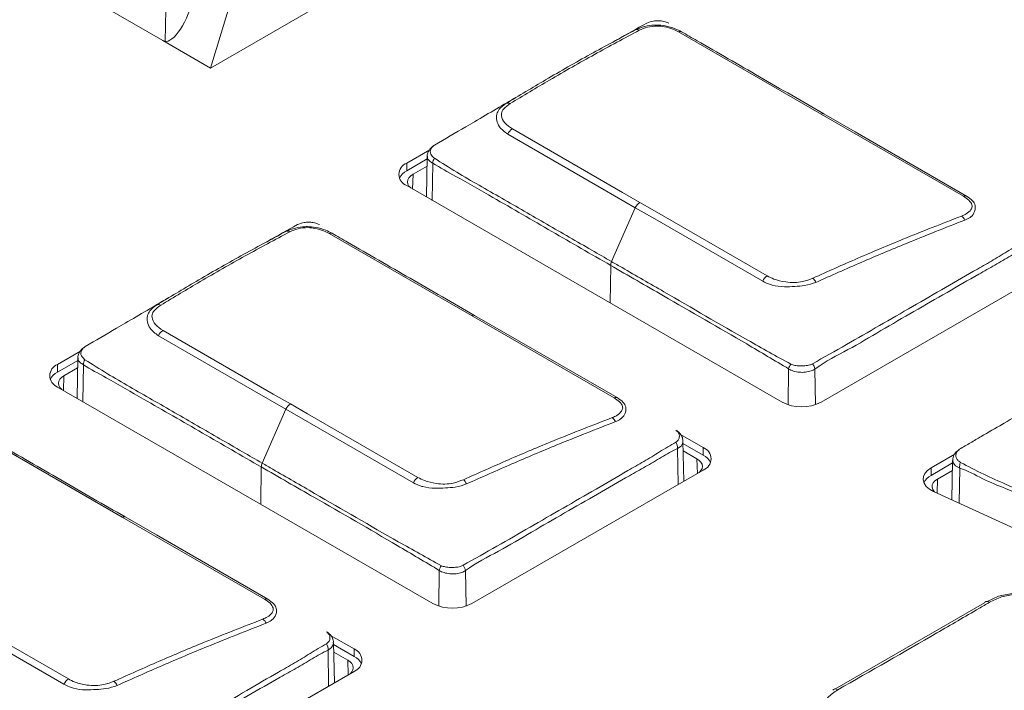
# Model space of a CAD drawing. Header units: millimetres. Extents: x 0 to 1118, y 0 to 864.
# Tile 267 of 372: x 875.77 to 882.42, y 229.23 to 233.76. Entities that reach past the tile are written whole.
import ezdxf

# ---------------------------------------------------------------- set-up
doc = ezdxf.new("R2010")
doc.units = ezdxf.units.MM

msp = doc.modelspace()

# ---------------------------------------------------------------- linework, layer by layer
at = {"color": 7, "linetype": 'Continuous', "lineweight": 15}
for p, q in [((876.7334, 233.6171), (874.1984, 235.0805)), ((877.054, 233.432), (878.8289, 234.4566)), ((877.054, 233.432), (877.224, 233.9871)), ((881.1785, 233.1209), (880.2168, 233.6761)), ((877.054, 233.432), (876.7334, 233.6171)), ((882.1403, 232.5657), (881.1785, 233.1209)), ((878.5365, 232.8793), (878.38, 232.789)), ((878.519, 232.836), (878.5131, 232.5601)), ((878.5186, 232.8179), (878.38, 232.7379)), ((878.38, 232.7379), (878.38, 232.789)), ((878.4227, 232.7133), (878.5175, 232.7681)), ((878.38, 232.6369), (880.915, 231.1735)), ((879.764, 232.1233), (879.9239, 232.4878)), ((878.8186, 231.7586), (877.8568, 232.3138)), ((881.1785, 231.1735), (882.7412, 232.0756)), ((879.7803, 231.2034), (878.8186, 231.7586)), ((876.1765, 231.5169), (876.0218, 231.4276)), ((876.1586, 231.4555), (876.0218, 231.3766)), ((876.159, 231.4736), (876.1531, 231.1997)), ((876.0218, 231.3766), (876.0218, 231.4276)), ((876.0645, 231.352), (876.1575, 231.4057)), ((880.9599, 231.398), (880.9598, 231.398)), ((876.0218, 231.2755), (878.5568, 229.8121)), ((877.404, 230.7609), (877.5639, 231.1255)), ((876.4586, 230.3962), (875.4969, 230.9514)), ((880.383, 230.8663), (880.2303, 230.9545)), ((880.2517, 230.6384), (880.2459, 230.9099)), ((880.383, 230.8153), (880.2462, 230.8942)), ((880.2473, 230.8444), (880.3403, 230.7907)), ((880.383, 230.8153), (880.383, 230.8663)), ((882.0815, 230.8213), (881.9223, 230.7294)), ((882.0674, 230.7786), (882.0618, 230.5126)), ((878.8203, 229.8121), (880.383, 230.7142)), ((882.0671, 230.7619), (881.9223, 230.6784)), ((881.9223, 230.6784), (881.9223, 230.7294)), ((881.965, 230.6537), (882.066, 230.7121)), ((881.9383, 230.569), (884.5809, 229.36)), ((877.4203, 229.841), (876.4586, 230.3962)), ((878.5999, 230.0356), (878.5998, 230.0357)), ((881.2721, 229.2338), (882.2829, 229.8173)), ((878.0248, 229.505), (877.8663, 229.5965)), ((877.8917, 229.2761), (877.8859, 229.5475)), ((878.0248, 229.4539), (877.8862, 229.5339)), ((877.8873, 229.4841), (877.9821, 229.4293)), ((878.0248, 229.4539), (878.0248, 229.505)), ((876.4621, 228.4507), (878.0248, 229.3529))]:
    msp.add_line(p, q, dxfattribs=at)
at = {"color": 9, "linetype": 'Continuous', "lineweight": 15}
for p, q in [((876.7493, 233.6121), (876.7525, 233.8269)), ((878.5569, 232.7882), (878.5529, 232.5371)), ((878.4227, 232.7133), (878.4196, 232.614)), ((879.7579, 232.0976), (879.7541, 231.8437)), ((876.197, 231.4258), (876.1929, 231.1767)), ((880.9562, 231.1555), (880.9598, 231.398)), ((881.1372, 231.3971), (881.1408, 231.1567)), ((876.0645, 231.352), (876.0614, 231.2526)), ((880.2128, 230.616), (880.2091, 230.8591)), ((880.3434, 230.6914), (880.3403, 230.7907)), ((877.3979, 230.7352), (877.3941, 230.4833)), ((882.1119, 230.4896), (882.115, 230.7269)), ((881.965, 230.6537), (881.962, 230.5582)), ((878.5962, 229.7947), (878.5998, 230.0357)), ((878.7772, 230.0347), (878.7808, 229.7947)), ((877.8528, 229.2536), (877.8492, 229.4967)), ((877.9852, 229.33), (877.9821, 229.4293))]:
    msp.add_line(p, q, dxfattribs=at)
at = {"color": 7, "linetype": 'Continuous', "lineweight": 15, "flags": 128}
for points in [[(881.1983, 233.1218), (881.4092, 233), (882.1609, 232.5661)], [(879.9239, 232.4878), (879.713, 232.6096), (879.0627, 232.985)], [(879.0941, 233.0199), (879.8386, 232.5901), (879.9543, 232.5233)], [(878.4077, 232.6209), (878.407, 232.6215), (878.3954, 232.6341), (878.3882, 232.6477), (878.3858, 232.6619), (878.3882, 232.6761), (878.3954, 232.6897), (878.407, 232.7023), (878.4227, 232.7133)], [(879.9543, 232.5233), (880.0701, 232.4565), (880.8145, 232.0267)], [(880.7851, 231.9907), (880.0396, 232.421), (879.9239, 232.4878)], [(878.8384, 231.7594), (879.0493, 231.6376), (879.8009, 231.2037)], [(876.7341, 231.6575), (877.4786, 231.2277), (877.5944, 231.1609)], [(877.5639, 231.1255), (877.353, 231.2472), (876.7027, 231.6226)], [(876.0495, 231.2595), (876.0488, 231.2601), (876.0372, 231.2727), (876.03, 231.2863), (876.0276, 231.3005), (876.03, 231.3147), (876.0372, 231.3284), (876.0488, 231.3409), (876.0645, 231.352)], [(878.4251, 230.6283), (877.6797, 231.0586), (877.5639, 231.1255)], [(877.5944, 231.1609), (877.7101, 231.0941), (878.4546, 230.6643)], [(880.3403, 230.7907), (880.356, 230.7797), (880.3677, 230.7671), (880.3748, 230.7534), (880.3772, 230.7392), (880.3748, 230.7251), (880.3677, 230.7114), (880.356, 230.6988), (880.3553, 230.6983)], [(881.9223, 230.7294), (881.8977, 230.7118), (881.8799, 230.6916), (881.8699, 230.6697), (881.8681, 230.6471), (881.8744, 230.6248), (881.8887, 230.6038), (881.9103, 230.5849), (881.9383, 230.569)], [(881.9448, 230.5661), (881.9422, 230.5688), (881.9326, 230.583), (881.9283, 230.5981), (881.9295, 230.6134), (881.9363, 230.6282), (881.9483, 230.6418), (881.965, 230.6537)], [(876.4784, 230.397), (876.6893, 230.2753), (877.4409, 229.8413)], [(882.3014, 229.8258), (882.377, 229.8609), (882.4804, 229.8817), (882.5899, 229.8785), (882.7091, 229.8463), (882.7091, 229.8463), (882.7091, 229.8463)], [(875.2344, 229.7985), (875.3501, 229.7317), (876.0946, 229.3019)], [(882.2829, 229.8173), (882.2854, 229.8209), (882.2886, 229.8237), (882.2924, 229.8255), (882.2966, 229.8264), (882.3012, 229.8263), (882.3062, 229.8252), (882.3113, 229.8232), (882.3165, 229.8202)], [(876.0652, 229.2659), (875.3197, 229.6963), (875.2039, 229.7631)], [(877.9821, 229.4293), (877.9978, 229.4183), (878.0095, 229.4057), (878.0166, 229.3921), (878.019, 229.3779), (878.0166, 229.3637), (878.0095, 229.35), (877.9978, 229.3375), (877.9971, 229.3369)], [(881.2573, 229.2252), (881.26, 229.2289), (881.2633, 229.2318), (881.2672, 229.2337), (881.2715, 229.2347), (881.2763, 229.2346), (881.2813, 229.2336), (881.2865, 229.2316), (881.2917, 229.2287)]]:
    msp.add_lwpolyline(points, dxfattribs=at)
at = {"color": 9, "linetype": 'Continuous', "lineweight": 15, "flags": 128}
for points in [[(880.2441, 230.9099), (880.2447, 230.8989), (880.2328, 230.8767), (880.2092, 230.8591), (880.2091, 230.8591), (880.2091, 230.8591)], [(882.0687, 230.7809), (882.0711, 230.7626), (882.0874, 230.7419), (882.115, 230.7269), (882.115, 230.7269), (882.115, 230.7269)], [(877.8842, 229.5475), (877.8847, 229.5365), (877.8728, 229.5143), (877.8492, 229.4967), (877.8492, 229.4967), (877.8492, 229.4967)]]:
    msp.add_lwpolyline(points, dxfattribs=at)
at = {"color": 7, "linetype": 'Continuous', "lineweight": 15}
for centre, radius, start, end in [((879.9359, 233.6639), 0.028, 57.96127, 115.4072), ((880.2276, 233.6573), 0.0217, 67.88974, 119.8667), ((879.0636, 233.1649), 0.0302, 60.90802, 116.34705), ((881.1893, 233.1001), 0.0234, 67.3485, 117.4175), ((879.1301, 232.9559), 0.0734, 119.36936, 156.65342), ((878.4089, 232.7129), 0.0813, 110.78342, 249.21658), ((878.6224, 232.7877), 0.0655, 148.11769, 179.59976), ((878.4307, 232.6393), 0.1109, 117.1847, 154.29187), ((882.151, 232.543), 0.0252, 66.75727, 115.13693), ((879.993, 232.4593), 0.0747, 121.1342, 157.56901), ((882.0919, 232.3777), 0.0642, 23.9917, 55.81488), ((877.5759, 232.3015), 0.028, 57.96127, 115.4072), ((877.8676, 232.2949), 0.0217, 67.88974, 119.8667), ((879.8257, 232.0951), 0.0679, 155.44634, 177.90768), ((880.856, 231.9628), 0.0762, 122.94751, 158.50036), ((881.0787, 231.9545), 0.0717, 23.39636, 52.08719), ((876.7036, 231.8025), 0.0302, 60.90802, 116.34705), ((878.8294, 231.7378), 0.0234, 67.3485, 117.4175), ((876.7702, 231.5935), 0.0734, 119.36936, 156.65342), ((876.2624, 231.4254), 0.0655, 148.11769, 179.59976), ((876.0507, 231.3516), 0.0813, 110.78342, 249.21658), ((876.0725, 231.2779), 0.1109, 117.1847, 154.29187), ((881.0371, 231.3834), 0.0786, 143.4857, 169.26266), ((881.0574, 231.3818), 0.0812, 10.84381, 38.89835), ((879.791, 231.1806), 0.0252, 66.75727, 115.13693), ((881.0467, 231.4277), 0.2864, 242.60967, 297.39033), ((877.633, 231.0969), 0.0747, 121.1342, 157.56901), ((879.7319, 231.0153), 0.0642, 23.9917, 55.81488), ((880.1379, 230.8638), 0.0714, 356.21135, 33.16512), ((880.3541, 230.7903), 0.0813, 290.78342, 69.21658), ((880.3323, 230.7167), 0.1109, 25.70813, 62.8153), ((877.4657, 230.7327), 0.0679, 155.44634, 177.90768), ((882.1917, 230.7368), 0.0773, 157.52836, 187.36849), ((878.496, 230.6004), 0.0762, 122.94751, 158.50036), ((878.7187, 230.5921), 0.0717, 23.39636, 52.08719), ((881.972, 230.5807), 0.1096, 116.96349, 154.51308), ((876.4694, 230.3754), 0.0234, 67.3485, 117.4175), ((878.6771, 230.021), 0.0786, 143.4857, 169.26266), ((878.6975, 230.0194), 0.0812, 10.84381, 38.89835), ((877.431, 229.8182), 0.0252, 66.75727, 115.13693), ((878.6885, 230.0664), 0.2864, 242.60967, 297.39033), ((877.372, 229.6529), 0.0642, 23.9917, 55.81488), ((877.7779, 229.5015), 0.0714, 356.21135, 33.16512), ((877.9959, 229.4289), 0.0813, 290.78342, 69.21658), ((877.9741, 229.3553), 0.1109, 25.70813, 62.8153), ((876.1361, 229.238), 0.0762, 122.94751, 158.50036), ((876.3588, 229.2297), 0.0717, 23.39636, 52.08719)]:
    msp.add_arc(centre, radius, start, end, dxfattribs=at)
msp.add_ellipse((876.8319, 233.9242), major_axis=(0.0899, 0.3108), ratio=0.341513, start_param=3.057511, end_param=4.705209, dxfattribs=at)
for points, knots in [([(880.0014, 233.7356), (879.934, 233.698), (879.8643, 233.659), (879.7955, 233.6196), (879.7932, 233.6183)], [0, 0, 0, 0, 0.9670189, 1, 1, 1, 1]), ([(879.9239, 233.6892), (879.9442, 233.6979), (879.9809, 233.7136), (880.0361, 233.7216), (880.0824, 233.7227), (880.1309, 233.7177), (880.1898, 233.7006), (880.222, 233.6844), (880.2358, 233.6774)], [0, 0, 0, 0, 0.236036, 0.426179, 0.477737, 0.637251, 0.844602, 1, 1, 1, 1]), ([(880.2168, 233.6761), (880.2044, 233.6824), (880.1761, 233.6967), (880.1263, 233.7112), (880.0648, 233.7175), (880.003, 233.7097), (879.9681, 233.695), (879.9508, 233.6877)], [0, 0, 0, 0, 0.160648, 0.369005, 0.524127, 0.762874, 1, 1, 1, 1]), ([(880.1509, 233.7362), (880.1452, 233.7384), (880.1293, 233.7446), (880.1034, 233.7509), (880.0734, 233.7526), (880.0383, 233.7494), (880.0161, 233.7411), (880.0014, 233.7356)], [0, 0, 0, 0, 0.127496, 0.353035, 0.515865, 0.679688, 1, 1, 1, 1]), ([(879.0502, 233.1919), (879.1394, 233.2456), (879.3297, 233.3602), (879.6209, 233.5265), (879.8228, 233.6349), (879.9239, 233.6892)], [0, 0, 0, 0, 0.306049, 0.652529, 1, 1, 1, 1]), ([(879.9508, 233.6877), (879.8501, 233.6336), (879.6488, 233.5255), (879.3578, 233.3594), (879.1674, 233.2449), (879.0783, 233.1913)], [0, 0, 0, 0, 0.347304, 0.694424, 1, 1, 1, 1]), ([(880.2358, 233.6774), (880.2708, 233.6571), (880.376, 233.5961), (880.5525, 233.4949), (880.7653, 233.3717), (880.9807, 233.2474), (881.1258, 233.1636), (881.1983, 233.1218)], [0, 0, 0, 0, 0.109645, 0.328736, 0.547827, 0.773914, 1, 1, 1, 1]), ([(879.1252, 233.2376), (879.0793, 233.2106), (878.9872, 233.1564), (878.888, 233.0984), (878.8381, 233.0692)], [0, 0, 0, 0, 0.497088, 1, 1, 1, 1]), ([(879.0627, 232.985), (879.0413, 233.0007), (879.0049, 233.0274), (878.9885, 233.0699), (878.9857, 233.099), (878.9897, 233.1257), (879.0032, 233.1572), (879.0331, 233.1793), (879.0502, 233.1919)], [0, 0, 0, 0, 0.256994, 0.435753, 0.518339, 0.608051, 0.775867, 1, 1, 1, 1]), ([(879.0783, 233.1913), (879.0626, 233.1798), (879.0358, 233.1602), (879.0195, 233.1307), (879.0188, 233.0983), (879.0378, 233.0596), (879.0754, 233.0331), (879.0941, 233.0199)], [0, 0, 0, 0, 0.231465, 0.397413, 0.481538, 0.74157, 1, 1, 1, 1]), ([(878.8425, 233.0711), (878.8216, 233.0591), (878.7298, 233.006), (878.6389, 232.9526), (878.5688, 232.9113)], [0, 0, 0, 0, 0.227222, 1, 1, 1, 1]), ([(878.5643, 232.9079), (878.5597, 232.9046), (878.5453, 232.8943), (878.5256, 232.8702), (878.5177, 232.846), (878.519, 232.8357), (878.5191, 232.8352)], [0, 0, 0, 0, 0.209814, 0.661042, 0.983096, 1, 1, 1, 1]), ([(878.5688, 232.9113), (878.5627, 232.9063), (878.5498, 232.8959), (878.5385, 232.8771), (878.5379, 232.8581), (878.547, 232.8399), (878.5596, 232.8287), (878.5668, 232.8223)], [0, 0, 0, 0, 0.189123, 0.39968, 0.598829, 0.771957, 1, 1, 1, 1]), ([(879.7579, 232.0976), (879.6254, 232.174), (879.3604, 232.3269), (879.0112, 232.5289), (878.7444, 232.682), (878.6045, 232.7586), (878.5569, 232.7882), (878.5569, 232.7882)], [0, 0, 0, 0, 0.330742, 0.661483, 0.870168, 0.999991, 1, 1, 1, 1]), ([(878.5668, 232.8223), (878.6169, 232.7907), (878.7645, 232.6976), (879.0226, 232.5521), (879.3258, 232.376), (879.5734, 232.2333), (879.7194, 232.149), (879.764, 232.1233)], [0, 0, 0, 0, 0.129882, 0.382749, 0.635797, 0.888846, 1, 1, 1, 1]), ([(882.128, 232.4308), (882.1387, 232.4356), (882.1659, 232.4475), (882.1905, 232.47), (882.2, 232.492), (882.1968, 232.5138), (882.1799, 232.5389), (882.1535, 232.5568), (882.1403, 232.5657)], [0, 0, 0, 0, 0.150039, 0.377629, 0.518715, 0.593819, 0.797701, 1, 1, 1, 1]), ([(882.1609, 232.5661), (882.1756, 232.5561), (882.2054, 232.5359), (882.2187, 232.5101), (882.2214, 232.4854), (882.2174, 232.4576), (882.2012, 232.4344), (882.1769, 232.4157), (882.1627, 232.4093), (882.1506, 232.4038)], [0, 0, 0, 0, 0.196953, 0.400474, 0.477525, 0.621985, 0.827103, 0.852197, 1, 1, 1, 1]), ([(877.6414, 232.3733), (877.574, 232.3356), (877.5043, 232.2966), (877.4355, 232.2572), (877.4333, 232.2559)], [0, 0, 0, 0, 0.9670189, 1, 1, 1, 1]), ([(877.7909, 232.3738), (877.7852, 232.376), (877.7694, 232.3822), (877.7434, 232.3885), (877.7134, 232.3902), (877.6784, 232.387), (877.6561, 232.3787), (877.6414, 232.3733)], [0, 0, 0, 0, 0.127496, 0.353035, 0.515865, 0.679688, 1, 1, 1, 1]), ([(881.1228, 232.011), (881.2244, 232.0565), (881.4276, 232.1476), (881.7628, 232.2888), (881.9961, 232.3795), (882.128, 232.4308)], [0, 0, 0, 0, 0.302974, 0.605825, 1, 1, 1, 1]), ([(882.1506, 232.4038), (882.0187, 232.352), (881.7857, 232.2605), (881.4501, 232.1192), (881.2465, 232.0284), (881.1445, 231.9829)], [0, 0, 0, 0, 0.394267, 0.696552, 1, 1, 1, 1]), ([(876.6902, 231.8296), (876.7795, 231.8833), (876.9698, 231.9978), (877.2609, 232.1641), (877.4628, 232.2725), (877.5639, 232.3269)], [0, 0, 0, 0, 0.306049, 0.652529, 1, 1, 1, 1]), ([(877.5908, 232.3253), (877.4901, 232.2712), (877.2888, 232.1631), (876.9979, 231.997), (876.8075, 231.8825), (876.7183, 231.8289)], [0, 0, 0, 0, 0.347304, 0.694424, 1, 1, 1, 1]), ([(877.5639, 232.3269), (877.5842, 232.3356), (877.621, 232.3513), (877.6762, 232.3592), (877.7224, 232.3603), (877.7709, 232.3553), (877.8299, 232.3383), (877.862, 232.322), (877.8758, 232.315)], [0, 0, 0, 0, 0.236036, 0.426179, 0.477737, 0.637251, 0.844602, 1, 1, 1, 1]), ([(877.8568, 232.3138), (877.8445, 232.32), (877.8161, 232.3343), (877.7663, 232.3488), (877.7048, 232.3551), (877.643, 232.3473), (877.6082, 232.3326), (877.5908, 232.3253)], [0, 0, 0, 0, 0.160648, 0.369005, 0.524127, 0.762874, 1, 1, 1, 1]), ([(877.8758, 232.315), (877.9109, 232.2947), (878.016, 232.2337), (878.1925, 232.1325), (878.4053, 232.0093), (878.6208, 231.885), (878.7658, 231.8013), (878.8384, 231.7594)], [0, 0, 0, 0, 0.109645, 0.328736, 0.547827, 0.773914, 1, 1, 1, 1]), ([(881.1206, 231.4328), (881.1971, 231.4757), (881.3491, 231.561), (881.6472, 231.7337), (881.9426, 231.9033), (882.1988, 232.0533), (882.3418, 232.1335), (882.4506, 232.2015), (882.5212, 232.2436), (882.5576, 232.2653)], [0, 0, 0, 0, 0.157294, 0.312474, 0.622468, 0.772195, 0.847355, 0.921427, 1, 1, 1, 1]), ([(882.5691, 232.2215), (882.5691, 232.2215), (882.5332, 232.2065), (882.4608, 232.1629), (882.353, 232.0989), (882.2091, 232.0187), (881.9527, 231.8695), (881.6574, 231.7026), (881.3606, 231.5237), (881.2107, 231.4516), (881.1372, 231.3971), (881.1372, 231.3971)], [0, 0, 0, 0, 0.000007, 0.075686, 0.15099, 0.226275, 0.376845, 0.688419, 0.844208, 0.999993, 1, 1, 1, 1]), ([(879.764, 232.1233), (879.7875, 232.1097), (879.9054, 232.0416), (880.2122, 231.8651), (880.5879, 231.6443), (880.8768, 231.484), (880.9739, 231.4302)], [0, 0, 0, 0, 0.0586525, 0.2932626, 0.7624829, 1, 1, 1, 1]), ([(880.9598, 231.398), (880.8653, 231.4546), (880.5833, 231.6232), (880.1825, 231.852), (879.8764, 232.029), (879.7579, 232.0976)], [0, 0, 0, 0, 0.2359965, 0.7041641, 1, 1, 1, 1]), ([(881.1445, 231.9829), (881.1196, 231.9743), (881.076, 231.9593), (881.0006, 231.9557), (880.9255, 231.9506), (880.8702, 231.9583), (880.8219, 231.9724), (880.8017, 231.9824), (880.7851, 231.9907)], [0, 0, 0, 0, 0.2290459, 0.4012066, 0.5780377, 0.7973627, 0.8335701, 1, 1, 1, 1]), ([(880.8145, 232.0267), (880.8292, 232.0193), (880.8657, 232.0009), (880.9301, 231.9853), (880.9984, 231.9795), (881.0632, 231.9885), (881.1009, 232.0027), (881.1228, 232.011)], [0, 0, 0, 0, 0.169426, 0.422531, 0.593644, 0.763575, 1, 1, 1, 1]), ([(876.7652, 231.8752), (876.7194, 231.8482), (876.6272, 231.794), (876.528, 231.736), (876.4782, 231.7068)], [0, 0, 0, 0, 0.497088, 1, 1, 1, 1]), ([(876.7027, 231.6226), (876.6813, 231.6384), (876.645, 231.6651), (876.6286, 231.7075), (876.6257, 231.7366), (876.6298, 231.7634), (876.6432, 231.7948), (876.6731, 231.8169), (876.6902, 231.8296)], [0, 0, 0, 0, 0.256994, 0.435753, 0.518339, 0.608051, 0.775867, 1, 1, 1, 1]), ([(876.7183, 231.8289), (876.7027, 231.8174), (876.6758, 231.7978), (876.6595, 231.7683), (876.6589, 231.7359), (876.6778, 231.6972), (876.7154, 231.6707), (876.7341, 231.6575)], [0, 0, 0, 0, 0.231465, 0.397413, 0.481538, 0.74157, 1, 1, 1, 1]), ([(876.4825, 231.7088), (876.4617, 231.6967), (876.3698, 231.6436), (876.279, 231.5902), (876.2088, 231.5489)], [0, 0, 0, 0, 0.227222, 1, 1, 1, 1]), ([(876.2043, 231.5455), (876.1997, 231.5422), (876.1853, 231.5319), (876.1657, 231.5078), (876.1577, 231.4836), (876.159, 231.4734), (876.1591, 231.4729)], [0, 0, 0, 0, 0.209814, 0.661042, 0.983096, 1, 1, 1, 1]), ([(876.2088, 231.5489), (876.2027, 231.544), (876.1899, 231.5335), (876.1785, 231.5147), (876.1779, 231.4957), (876.187, 231.4775), (876.1997, 231.4663), (876.2068, 231.4599)], [0, 0, 0, 0, 0.189123, 0.39968, 0.598829, 0.771957, 1, 1, 1, 1]), ([(876.2068, 231.4599), (876.2569, 231.4283), (876.4046, 231.3352), (876.6626, 231.1898), (876.9658, 231.0136), (877.2135, 230.8709), (877.3594, 230.7866), (877.404, 230.7609)], [0, 0, 0, 0, 0.129882, 0.382749, 0.635797, 0.888846, 1, 1, 1, 1]), ([(877.3979, 230.7352), (877.2654, 230.8116), (877.0005, 230.9645), (876.6512, 231.1666), (876.3844, 231.3197), (876.2446, 231.3962), (876.197, 231.4258), (876.197, 231.4258)], [0, 0, 0, 0, 0.330742, 0.661483, 0.870168, 0.999991, 1, 1, 1, 1]), ([(881.1372, 231.3971), (881.1372, 231.3971), (881.1297, 231.392), (881.1102, 231.3826), (881.0738, 231.3747), (881.0318, 231.374), (880.9919, 231.3821), (880.9694, 231.3915), (880.9599, 231.398), (880.9599, 231.398)], [0, 0, 0, 0, 0.000076, 0.162066, 0.372152, 0.585973, 0.793109, 0.999924, 1, 1, 1, 1]), ([(880.9739, 231.4302), (880.9826, 231.4271), (881.0014, 231.4203), (881.0352, 231.4179), (881.0698, 231.4187), (881.0993, 231.4226), (881.1146, 231.4299), (881.1206, 231.4328)], [0, 0, 0, 0, 0.197464, 0.427893, 0.636791, 0.855624, 1, 1, 1, 1]), ([(879.768, 231.0684), (879.7788, 231.0732), (879.8059, 231.0851), (879.8306, 231.1077), (879.84, 231.1296), (879.8369, 231.1514), (879.82, 231.1765), (879.7935, 231.1944), (879.7803, 231.2034)], [0, 0, 0, 0, 0.150039, 0.377629, 0.518715, 0.593819, 0.797701, 1, 1, 1, 1]), ([(879.8009, 231.2037), (879.8156, 231.1937), (879.8455, 231.1735), (879.8587, 231.1477), (879.8614, 231.123), (879.8574, 231.0952), (879.8412, 231.072), (879.8169, 231.0534), (879.8027, 231.0469), (879.7906, 231.0414)], [0, 0, 0, 0, 0.196953, 0.400474, 0.477525, 0.621985, 0.827103, 0.852197, 1, 1, 1, 1]), ([(882.736, 231.2196), (882.675, 231.1836), (882.5538, 231.1121), (882.4487, 231.0509), (882.3965, 231.0205)], [0, 0, 0, 0, 0.503195, 1, 1, 1, 1]), ([(878.7628, 230.6486), (878.8644, 230.6942), (879.0676, 230.7852), (879.4028, 230.9264), (879.6361, 231.0171), (879.768, 231.0684)], [0, 0, 0, 0, 0.302974, 0.605825, 1, 1, 1, 1]), ([(879.7906, 231.0414), (879.6587, 230.9896), (879.4257, 230.8981), (879.0901, 230.7568), (878.8865, 230.666), (878.7845, 230.6205)], [0, 0, 0, 0, 0.394267, 0.696552, 1, 1, 1, 1]), ([(880.1977, 230.9029), (880.2032, 230.9071), (880.2151, 230.9162), (880.2223, 230.9355), (880.2217, 230.9545), (880.2134, 230.9703), (880.2025, 230.9796), (880.1981, 230.9833)], [0, 0, 0, 0, 0.190909, 0.406669, 0.631062, 0.851531, 1, 1, 1, 1]), ([(880.2444, 230.9099), (880.2445, 230.9154), (880.2448, 230.9309), (880.2325, 230.9539), (880.2163, 230.9718), (880.2046, 230.9798), (880.201, 230.9824)], [0, 0, 0, 0, 0.18299, 0.518584, 0.848039, 1, 1, 1, 1]), ([(882.1144, 230.8554), (882.1388, 230.8697), (882.1867, 230.8977), (882.2838, 230.9556), (882.3557, 230.997), (882.4035, 231.0246)], [0, 0, 0, 0, 0.257542, 0.506655, 1, 1, 1, 1]), ([(875.5158, 230.9527), (875.5509, 230.9323), (875.6561, 230.8713), (875.8325, 230.7701), (876.0453, 230.6469), (876.2608, 230.5226), (876.4059, 230.4389), (876.4784, 230.397)], [0, 0, 0, 0, 0.109645, 0.328736, 0.547827, 0.773914, 1, 1, 1, 1]), ([(878.7607, 230.0704), (878.8371, 230.1133), (878.9891, 230.1986), (879.2873, 230.3713), (879.5827, 230.5409), (879.8388, 230.691), (879.9819, 230.7711), (880.0906, 230.8392), (880.1613, 230.8812), (880.1977, 230.9029)], [0, 0, 0, 0, 0.157294, 0.312474, 0.622468, 0.772195, 0.847355, 0.921427, 1, 1, 1, 1]), ([(880.2091, 230.8591), (880.2091, 230.8591), (880.1733, 230.8441), (880.1008, 230.8006), (879.993, 230.7365), (879.8492, 230.6563), (879.5927, 230.5072), (879.2975, 230.3402), (879.0007, 230.1613), (878.8507, 230.0892), (878.7772, 230.0347), (878.7772, 230.0347)], [0, 0, 0, 0, 0.000007, 0.075686, 0.15099, 0.226275, 0.376845, 0.688419, 0.844208, 0.999993, 1, 1, 1, 1]), ([(882.1082, 230.8489), (882.1007, 230.8436), (882.0834, 230.8315), (882.0694, 230.8057), (882.069, 230.7873), (882.0689, 230.7809)], [0, 0, 0, 0, 0.333199, 0.764989, 1, 1, 1, 1]), ([(882.1202, 230.7664), (882.1135, 230.771), (882.1, 230.7804), (882.0897, 230.7984), (882.0878, 230.8175), (882.0951, 230.838), (882.1077, 230.8493), (882.1144, 230.8554)], [0, 0, 0, 0, 0.191842, 0.387343, 0.580434, 0.776139, 1, 1, 1, 1]), ([(878.5998, 230.0357), (878.5053, 230.0922), (878.2233, 230.2608), (877.8226, 230.4896), (877.5164, 230.6666), (877.3979, 230.7352)], [0, 0, 0, 0, 0.2359965, 0.7041641, 1, 1, 1, 1]), ([(877.404, 230.7609), (877.4276, 230.7473), (877.5454, 230.6793), (877.8522, 230.5027), (878.2279, 230.2819), (878.5168, 230.1217), (878.6139, 230.0678)], [0, 0, 0, 0, 0.0586525, 0.2932626, 0.7624829, 1, 1, 1, 1]), ([(882.115, 230.7269), (882.115, 230.7269), (882.1662, 230.7135), (882.2704, 230.6502), (882.5773, 230.5323), (882.9494, 230.348), (883.2698, 230.203), (883.3857, 230.1505)], [0, 0, 0, 0, 0.000008, 0.122721, 0.243421, 0.72623, 1, 1, 1, 1]), ([(883.3913, 230.177), (883.3652, 230.1889), (883.2345, 230.2487), (882.9138, 230.3941), (882.5684, 230.5586), (882.2741, 230.6842), (882.1724, 230.7385), (882.1202, 230.7664)], [0, 0, 0, 0, 0.061411, 0.307056, 0.753701, 0.873798, 1, 1, 1, 1]), ([(878.4546, 230.6643), (878.4692, 230.6569), (878.5057, 230.6385), (878.5701, 230.623), (878.6384, 230.6171), (878.7032, 230.6262), (878.7409, 230.6404), (878.7628, 230.6486)], [0, 0, 0, 0, 0.169426, 0.422531, 0.593644, 0.763575, 1, 1, 1, 1]), ([(878.7845, 230.6205), (878.7596, 230.6119), (878.716, 230.5969), (878.6406, 230.5933), (878.5656, 230.5882), (878.5102, 230.5959), (878.462, 230.61), (878.4417, 230.6201), (878.4251, 230.6283)], [0, 0, 0, 0, 0.2290459, 0.4012066, 0.5780377, 0.7973627, 0.8335701, 1, 1, 1, 1]), ([(878.6139, 230.0678), (878.6226, 230.0647), (878.6415, 230.0579), (878.6752, 230.0555), (878.7098, 230.0563), (878.7393, 230.0602), (878.7546, 230.0675), (878.7607, 230.0704)], [0, 0, 0, 0, 0.197464, 0.427893, 0.636791, 0.855624, 1, 1, 1, 1]), ([(878.7772, 230.0347), (878.7772, 230.0347), (878.7698, 230.0296), (878.7503, 230.0203), (878.7138, 230.0124), (878.6718, 230.0117), (878.6319, 230.0198), (878.6094, 230.0292), (878.5999, 230.0356), (878.5999, 230.0356)], [0, 0, 0, 0, 0.000076, 0.162066, 0.372152, 0.585973, 0.793109, 0.999924, 1, 1, 1, 1]), ([(877.408, 229.706), (877.4188, 229.7108), (877.4459, 229.7228), (877.4706, 229.7453), (877.48, 229.7672), (877.4769, 229.789), (877.46, 229.8141), (877.4335, 229.832), (877.4203, 229.841)], [0, 0, 0, 0, 0.150039, 0.377629, 0.518715, 0.593819, 0.797701, 1, 1, 1, 1]), ([(877.4409, 229.8413), (877.4556, 229.8314), (877.4855, 229.8111), (877.4987, 229.7853), (877.5014, 229.7606), (877.4975, 229.7329), (877.4813, 229.7096), (877.457, 229.691), (877.4428, 229.6845), (877.4306, 229.679)], [0, 0, 0, 0, 0.196953, 0.400474, 0.477525, 0.621985, 0.827103, 0.852197, 1, 1, 1, 1]), ([(882.6887, 229.8446), (882.6544, 229.8551), (882.5907, 229.8748), (882.4875, 229.8768), (882.393, 229.859), (882.3426, 229.8335), (882.3165, 229.8202)], [0, 0, 0, 0, 0.274606, 0.510484, 0.746024, 1, 1, 1, 1]), ([(882.3165, 229.8202), (882.2928, 229.8064), (882.1744, 229.7371), (881.8318, 229.5374), (881.5147, 229.3561), (881.2917, 229.2287)], [0, 0, 0, 0, 0.0690018, 0.3450106, 1, 1, 1, 1]), ([(876.4028, 229.2863), (876.5044, 229.3318), (876.7076, 229.4228), (877.0428, 229.564), (877.2761, 229.6547), (877.408, 229.706)], [0, 0, 0, 0, 0.3029741, 0.6058251, 1, 1, 1, 1]), ([(877.4306, 229.679), (877.2987, 229.6272), (877.0657, 229.5357), (876.7301, 229.3944), (876.5265, 229.3036), (876.4246, 229.2582)], [0, 0, 0, 0, 0.394267, 0.6965516, 1, 1, 1, 1]), ([(877.8377, 229.5405), (877.8433, 229.5448), (877.8551, 229.5538), (877.8623, 229.5731), (877.8617, 229.5922), (877.8534, 229.6079), (877.8425, 229.6172), (877.8381, 229.621)], [0, 0, 0, 0, 0.190909, 0.406669, 0.631062, 0.851531, 1, 1, 1, 1]), ([(877.8844, 229.5475), (877.8845, 229.553), (877.8849, 229.5685), (877.8725, 229.5915), (877.8563, 229.6094), (877.8447, 229.6175), (877.841, 229.62)], [0, 0, 0, 0, 0.18299, 0.518584, 0.848039, 1, 1, 1, 1]), ([(876.4007, 228.708), (876.4772, 228.7509), (876.6291, 228.8362), (876.9273, 229.0089), (877.2227, 229.1785), (877.4789, 229.3286), (877.6219, 229.4088), (877.7306, 229.4768), (877.8013, 229.5189), (877.8377, 229.5405)], [0, 0, 0, 0, 0.157294, 0.312474, 0.622468, 0.772195, 0.847355, 0.921427, 1, 1, 1, 1]), ([(877.8492, 229.4967), (877.8492, 229.4967), (877.8133, 229.4818), (877.7408, 229.4382), (877.633, 229.3742), (877.4892, 229.2939), (877.2327, 229.1448), (876.9375, 228.9778), (876.6407, 228.7989), (876.4907, 228.7268), (876.4173, 228.6723), (876.4172, 228.6723)], [0, 0, 0, 0, 0.000007, 0.075686, 0.15099, 0.226275, 0.376845, 0.688419, 0.844208, 0.999993, 1, 1, 1, 1]), ([(875.044, 229.3985), (875.0676, 229.3849), (875.1854, 229.3169), (875.4922, 229.1403), (875.8679, 228.9195), (876.1568, 228.7593), (876.2539, 228.7054)], [0, 0, 0, 0, 0.0586525, 0.2932626, 0.7624829, 1, 1, 1, 1]), ([(876.2399, 228.6733), (876.1454, 228.7298), (875.8633, 228.8984), (875.4626, 229.1273), (875.1565, 229.3043), (875.0379, 229.3728)], [0, 0, 0, 0, 0.2359965, 0.7041641, 1, 1, 1, 1]), ([(876.4246, 229.2582), (876.3997, 229.2496), (876.3561, 229.2345), (876.2807, 229.2309), (876.2056, 229.2258), (876.1503, 229.2336), (876.102, 229.2476), (876.0818, 229.2577), (876.0652, 229.2659)], [0, 0, 0, 0, 0.2290459, 0.4012066, 0.5780377, 0.7973627, 0.8335701, 1, 1, 1, 1]), ([(876.0946, 229.3019), (876.1092, 229.2946), (876.1457, 229.2761), (876.2102, 229.2606), (876.2784, 229.2547), (876.3433, 229.2638), (876.3809, 229.278), (876.4028, 229.2863)], [0, 0, 0, 0, 0.169426, 0.422531, 0.593644, 0.763575, 1, 1, 1, 1]), ([(881.2917, 229.2287), (881.2671, 229.2122), (881.2214, 229.1816), (881.1908, 229.1224), (881.194, 229.0619), (881.2208, 229.024), (881.2342, 229.005)], [0, 0, 0, 0, 0.278433, 0.517723, 0.757717, 1, 1, 1, 1])]:
    msp.add_open_spline(points, degree=3, knots=knots, dxfattribs=at)
at = {"color": 9, "linetype": 'Continuous', "lineweight": 15}
for points in [[(878.5569, 232.7882), (878.5569, 232.7882), (878.5486, 232.7934), (878.5333, 232.8035), (878.519, 232.8195), (878.5202, 232.8311), (878.5206, 232.8355)], [(876.197, 231.4258), (876.197, 231.4258), (876.1886, 231.431), (876.1733, 231.4411), (876.159, 231.4571), (876.1602, 231.4687), (876.1606, 231.4731)]]:
    msp.add_open_spline(points, degree=3, knots=[0, 0, 0, 0, 0.0001522, 0.3914272, 0.7695971, 1, 1, 1, 1], dxfattribs=at)

doc.saveas('drawing.dxf')
